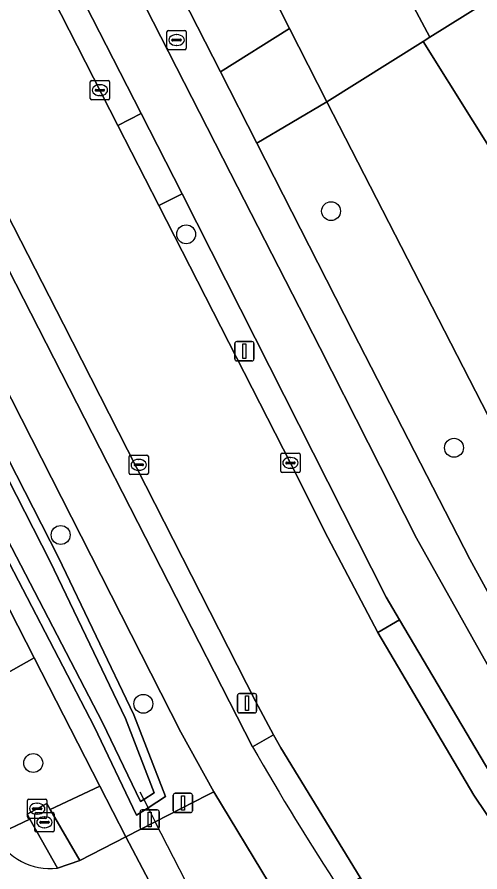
# Model space of a CAD drawing. Extents: x 158835 to 160077, y 386387 to 387778.
# Drawn here: x 159821.14 to 159845.09, y 387302.26 to 387346.51 of the extents above; entities that cross this region are included whole.
import ezdxf

# ---------------------------------------------------------------- set-up
doc = ezdxf.new("R2010")
doc.units = 0
for name, color, linetype in [('IMGEO_Afsluitpaal', 7, 'Continuous'), ('IMGEO_Berm_groen', 7, 'Continuous'), ('IMGEO_Boom', 7, 'Continuous'), ('IMGEO_Brandkraan', 7, 'Continuous'), ('IMGEO_Duiker', 7, 'Continuous'), ('IMGEO_Fietspad_open', 7, 'Continuous'), ('IMGEO_Groenvoorziening', 7, 'Continuous'), ('IMGEO_Hek', 7, 'Continuous'), ('IMGEO_Kolk', 7, 'Continuous'), ('IMGEO_Lichtmast', 7, 'Continuous'), ('IMGEO_Oever', 7, 'Continuous'), ('IMGEO_Rijbaan_lokaal_open', 7, 'Continuous'), ('IMGEO_Rioolput', 7, 'Continuous'), ('IMGEO_Verkeerseiland_open', 7, 'Continuous'), ('IMGEO_Voetpad_gesloten', 7, 'Continuous'), ('IMGEO_Voetpad_open', 7, 'Continuous'), ('IMGEO_Waterloop', 7, 'Continuous')]:
    doc.layers.add(name, color=color, linetype=linetype)

msp = doc.modelspace()

# ---------------------------------------------------------------- linework, layer by layer
at = {"layer": 'IMGEO_Afsluitpaal'}
for p, q in [((159829.223, 387305.429), (159829.223, 387306.229)), ((159829.223, 387306.229), (159829.223, 387305.429)), ((159829.323, 387306.329), (159830.113, 387306.329)), ((159830.113, 387306.329), (159829.323, 387306.329)), ((159830.213, 387306.229), (159830.213, 387305.429)), ((159830.213, 387305.429), (159830.213, 387306.229)), ((159827.503, 387304.571), (159827.503, 387305.371)), ((159827.503, 387305.371), (159827.503, 387304.571)), ((159827.603, 387305.471), (159828.393, 387305.471)), ((159828.393, 387305.471), (159827.603, 387305.471)), ((159828.493, 387305.371), (159828.493, 387304.571)), ((159828.493, 387304.571), (159828.493, 387305.371)), ((159830.113, 387305.329), (159829.323, 387305.329)), ((159829.323, 387305.329), (159830.113, 387305.329)), ((159828.393, 387304.471), (159827.603, 387304.471)), ((159827.603, 387304.471), (159828.393, 387304.471))]:
    msp.add_line(p, q, dxfattribs=at)
for points in [[(159829.643, 387306.204), (159829.793, 387306.204), (159829.793, 387305.454), (159829.643, 387305.454), (159829.643, 387306.204)], [(159827.923, 387305.346), (159828.073, 387305.346), (159828.073, 387304.596), (159827.923, 387304.596), (159827.923, 387305.346)]]:
    msp.add_lwpolyline(points, dxfattribs=at)
for centre, start, end in [((159829.323, 387306.229), 90, 180), ((159829.323, 387306.229), 90, 180), ((159830.113, 387306.229), 0, 90), ((159830.113, 387306.229), 360, 90), ((159827.603, 387305.371), 90, 180), ((159827.603, 387305.371), 90, 180), ((159828.393, 387305.371), 0, 90), ((159828.393, 387305.371), 360, 90), ((159829.323, 387305.429), 180, 270), ((159829.323, 387305.429), 180, 270), ((159830.113, 387305.429), 270, 0), ((159830.113, 387305.429), 270, 0), ((159827.603, 387304.571), 180, 270), ((159827.603, 387304.571), 180, 270), ((159828.393, 387304.571), 270, 0), ((159828.393, 387304.571), 270, 0)]:
    msp.add_arc(centre, 0.1, start, end, dxfattribs=at)
at = {"layer": 'IMGEO_Berm_groen'}
msp.add_lwpolyline([(159797.832, 387371.833), (159797.555, 387372.375), (159794.835, 387370.985), (159792.963, 387370.028), (159793.244, 387369.48), (159806.44, 387343.733), (159808.093, 387340.508), (159813.455, 387330.046), (159818.204, 387320.778), (159822.017, 387313.34), (159825.42, 387306.7), (159826.764, 387304.077), (159828.283, 387304.857), (159830.98, 387306.241), (159831.328, 387306.411), (159829.61, 387309.487), (159818.777, 387330.765), (159811.761, 387344.505)], close=True, dxfattribs=at)
msp.add_lwpolyline([(159797.531, 387368.984), (159823.284, 387318.54), (159827.184, 387310.388), (159828.821, 387306.159), (159827.912, 387305.579), (159827.322, 387305.202), (159825.132, 387309.781), (159810.341, 387338.219), (159795.146, 387367.863)], dxfattribs=at)
at = {"layer": 'IMGEO_Boom'}
for centre in [(159837.387, 387336.463), (159829.887, 387335.262), (159843.752, 387324.215), (159823.391, 387319.699), (159827.67, 387310.962), (159821.972, 387307.896)]:
    msp.add_circle(centre, 0.489, dxfattribs=at)
at = {"layer": 'IMGEO_Brandkraan'}
for p, q in [((159828.891, 387344.891), (159828.891, 387345.743)), ((159828.966, 387345.817), (159829.818, 387345.817)), ((159829.892, 387345.743), (159829.892, 387344.891)), ((159829.15, 387345.311), (159829.15, 387345.323)), ((159829.588, 387345.274), (159829.19, 387345.274)), ((159829.193, 387345.36), (159829.591, 387345.36)), ((159829.379, 387345.597), (159829.404, 387345.597)), ((159829.634, 387345.323), (159829.634, 387345.311)), ((159829.818, 387344.817), (159828.966, 387344.817)), ((159829.402, 387345.037), (159829.377, 387345.037)), ((159821.675, 387305.107), (159821.675, 387305.959)), ((159821.75, 387306.033), (159822.602, 387306.033)), ((159822.163, 387305.813), (159822.188, 387305.813)), ((159822.676, 387305.959), (159822.676, 387305.107)), ((159821.934, 387305.527), (159821.934, 387305.539)), ((159822.372, 387305.49), (159821.974, 387305.49)), ((159821.977, 387305.576), (159822.375, 387305.576)), ((159822.418, 387305.539), (159822.418, 387305.527)), ((159822.602, 387305.033), (159821.75, 387305.033)), ((159822.186, 387305.253), (159822.161, 387305.253))]:
    msp.add_line(p, q, dxfattribs=at)
for points in [[(159828.891, 387344.891), (159828.891, 387345.743)], [(159828.966, 387345.817), (159829.818, 387345.817)], [(159829.892, 387345.743), (159829.892, 387344.891)], [(159829.818, 387344.817), (159828.966, 387344.817)], [(159821.675, 387305.107), (159821.675, 387305.959)], [(159821.75, 387306.033), (159822.602, 387306.033)], [(159822.676, 387305.959), (159822.676, 387305.107)], [(159822.602, 387305.033), (159821.75, 387305.033)]]:
    msp.add_lwpolyline(points, dxfattribs=at)
for centre, radius, start, end in [((159828.968, 387345.741), 0.0765, 91.552, 178.448), ((159828.968, 387345.741), 0.0765, 91.552, 178.448), ((159829.816, 387345.741), 0.0765, 1.552, 88.448), ((159829.816, 387345.741), 0.0765, 1.552, 88.448), ((159829.19, 387345.32), 0.0403, 85.8775, 175.7526), ((159829.187, 387345.31), 0.0366, 178.938, 274.7102), ((159829.591, 387345.317), 0.043, 264.8664, 352.4533), ((159829.595, 387345.322), 0.0386, 1.7309, 96.639), ((159828.968, 387344.893), 0.0765, 181.552, 268.448), ((159828.968, 387344.893), 0.0765, 181.552, 268.448), ((159829.816, 387344.893), 0.0765, 271.552, 358.448), ((159829.816, 387344.893), 0.0765, 271.552, 358.448), ((159821.752, 387305.957), 0.0765, 91.552, 178.448), ((159821.752, 387305.957), 0.0765, 91.552, 178.448), ((159822.6, 387305.957), 0.0765, 1.552, 88.448), ((159822.6, 387305.957), 0.0765, 1.552, 88.448), ((159821.974, 387305.536), 0.0403, 85.8775, 175.7526), ((159821.971, 387305.526), 0.0366, 178.938, 274.7102), ((159822.375, 387305.533), 0.043, 264.8664, 352.4533), ((159822.379, 387305.538), 0.0386, 1.7309, 96.639), ((159821.752, 387305.109), 0.0765, 181.552, 268.448), ((159821.752, 387305.109), 0.0765, 181.552, 268.448), ((159822.6, 387305.109), 0.0765, 271.552, 358.448), ((159822.6, 387305.109), 0.0765, 271.552, 358.448)]:
    msp.add_arc(centre, radius, start, end, dxfattribs=at)
for centre, major_axis, ratio, start_param, end_param in [((159829.378, 387345.317), (-0.387, 0.002), 0.722429, 4.712389, 7.853982), ((159829.403, 387345.317), (-0.39, 0.002), 0.717154, 1.570796, 4.712389), ((159822.162, 387305.533), (-0.387, 0.002), 0.722429, 4.712389, 7.853982), ((159822.187, 387305.533), (-0.39, 0.002), 0.717154, 1.570796, 4.712389)]:
    msp.add_ellipse(centre, major_axis=major_axis, ratio=ratio, start_param=start_param, end_param=end_param, dxfattribs=at)
at = {"layer": 'IMGEO_Duiker'}
for points in [[(159827.484, 387306.41), (159827.912, 387305.579), (159828.283, 387304.857)], [(159831.823, 387297.975), (159831.332, 387298.929), (159830.824, 387299.916), (159828.283, 387304.857)]]:
    msp.add_lwpolyline(points, dxfattribs=at)
at = {"layer": 'IMGEO_Fietspad_open'}
for points in [[(159833.322, 387308.736), (159743.948, 387483.569)], [(159908.855, 387243.859), (159904.407, 387247.493), (159901.963, 387250), (159886.918, 387265.432), (159859.238, 387294.014), (159852.761, 387301.888), (159846.894, 387310.468), (159841.816, 387319.539), (159836.803, 387329.409), (159832.191, 387338.423), (159795.722, 387409.755), (159793.998, 387413.217), (159791.457, 387411.953), (159827.565, 387341.517), (159829.687, 387337.366), (159840.239, 387316.486), (159840.932, 387315.313), (159845.882, 387306.94), (159847.716, 387304.224)], [(159797.832, 387371.833), (159811.761, 387344.505), (159818.777, 387330.765), (159829.61, 387309.487), (159831.328, 387306.411), (159834.201, 387301.644), (159836.714, 387297.86), (159840.701, 387292.513), (159842.172, 387290.611), (159847.839, 387284.056), (159859.746, 387271.683), (159861.706, 387273.595), (159860.789, 387274.618), (159860.384, 387274.777), (159851.007, 387284.447)]]:
    msp.add_lwpolyline(points, dxfattribs=at)
msp.add_arc((159957.817, 387379.928), 143.413, 209.76294, 213.25173, dxfattribs=at)
at = {"layer": 'IMGEO_Groenvoorziening'}
for points in [[(159856.664, 387394.982), (159857.635, 387395.619), (159852.357, 387404.026), (159851.488, 387403.469), (159851.044, 387403.19), (159832.453, 387391.512), (159828.772, 387389.199), (159817.115, 387407.892), (159838.805, 387421.477), (159833.731, 387429.389), (159829.643, 387426.789), (159829.381, 387426.985), (159821.465, 387422.094), (159816.733, 387419.238), (159806.551, 387412.849), (159842.504, 387345.46), (159856.348, 387354.103), (159863.218, 387358.393), (159880.027, 387368.887), (159887.482, 387373.542), (159887.37, 387373.861)], [(159847.301, 387337.033), (159842.155, 387345.242), (159837.162, 387342.125), (159850.014, 387317.133), (159850.177, 387317.375), (159850.274, 387317.533), (159850.329, 387317.622), (159850.467, 387317.9)], [(159823.219, 387302.459), (159821.795, 387304.985), (159820.039, 387304.154)]]:
    msp.add_lwpolyline(points, dxfattribs=at)
for points in [[(159806.551, 387412.849), (159803.908, 387411.191), (159801.689, 387414.776), (159800.658, 387416.802), (159799.494, 387416.197), (159800.229, 387414.751), (159835.234, 387345.917), (159837.162, 387342.125), (159842.155, 387345.242), (159842.504, 387345.46)], [(159800.229, 387414.751), (159796.356, 387412.739), (159797.539, 387410.433), (159831.661, 387343.665), (159835.234, 387345.917)], [(159837.162, 387342.125), (159833.545, 387339.977), (159838.522, 387330.239), (159844.574, 387318.44), (159846.484, 387314.946), (159847.299, 387315.446), (159849.683, 387316.911), (159849.825, 387317.006), (159850.014, 387317.133)], [(159818.204, 387320.778), (159813.051, 387318.143), (159816.89, 387310.455), (159822.017, 387313.34)], [(159822.017, 387313.34), (159816.89, 387310.455), (159817.903, 387308.426), (159820.039, 387304.154), (159821.795, 387304.985), (159821.649, 387305.244), (159822.67, 387305.804), (159822.855, 387305.487), (159825.42, 387306.7)], [(159824.39, 387302.859), (159826.764, 387304.077), (159825.42, 387306.7), (159822.855, 387305.487)]]:
    msp.add_lwpolyline(points, close=True, dxfattribs=at)
msp.add_arc((159822.813, 387305.528), 3.095, 206.344, 277.5391, dxfattribs=at)
at = {"layer": 'IMGEO_Hek'}
for points in [[(159799.494, 387416.197), (159800.229, 387414.751), (159835.234, 387345.917)], [(159856.348, 387354.103), (159842.155, 387345.242)], [(159835.234, 387345.917), (159837.162, 387342.125)], [(159842.155, 387345.242), (159837.162, 387342.125)], [(159837.162, 387342.125), (159850.014, 387317.133)], [(159818.204, 387320.778), (159822.017, 387313.34)], [(159822.017, 387313.34), (159825.42, 387306.7)], [(159825.42, 387306.7), (159826.764, 387304.077)], [(159826.764, 387304.077), (159829.346, 387299.159)]]:
    msp.add_lwpolyline(points, dxfattribs=at)
at = {"layer": 'IMGEO_Kolk'}
for p, q in [((159824.922, 387342.296), (159824.922, 387343.148)), ((159824.997, 387343.222), (159825.849, 387343.222)), ((159825.41, 387343.002), (159825.435, 387343.002)), ((159825.923, 387343.148), (159825.923, 387342.296)), ((159825.181, 387342.716), (159825.181, 387342.728)), ((159825.619, 387342.679), (159825.221, 387342.679)), ((159825.224, 387342.765), (159825.622, 387342.765)), ((159825.665, 387342.728), (159825.665, 387342.716)), ((159825.849, 387342.222), (159824.997, 387342.222)), ((159825.433, 387342.442), (159825.408, 387342.442)), ((159834.859, 387323.932), (159835.711, 387323.932)), ((159826.932, 387322.905), (159826.932, 387323.757)), ((159827.007, 387323.831), (159827.859, 387323.831)), ((159827.42, 387323.611), (159827.445, 387323.611)), ((159827.933, 387323.757), (159827.933, 387322.905)), ((159834.784, 387323.006), (159834.784, 387323.858)), ((159835.272, 387323.712), (159835.297, 387323.712)), ((159835.785, 387323.858), (159835.785, 387323.006)), ((159827.191, 387323.325), (159827.191, 387323.337)), ((159827.629, 387323.288), (159827.231, 387323.288)), ((159827.234, 387323.374), (159827.632, 387323.374)), ((159827.443, 387323.051), (159827.418, 387323.051)), ((159827.675, 387323.337), (159827.675, 387323.325)), ((159835.043, 387323.426), (159835.043, 387323.438)), ((159835.481, 387323.389), (159835.083, 387323.389)), ((159835.086, 387323.475), (159835.484, 387323.475)), ((159835.295, 387323.152), (159835.27, 387323.152)), ((159835.527, 387323.438), (159835.527, 387323.426)), ((159827.859, 387322.831), (159827.007, 387322.831)), ((159835.711, 387322.932), (159834.859, 387322.932))]:
    msp.add_line(p, q, dxfattribs=at)
for points in [[(159824.922, 387342.296), (159824.922, 387343.148)], [(159824.997, 387343.222), (159825.849, 387343.222)], [(159825.923, 387343.148), (159825.923, 387342.296)], [(159825.849, 387342.222), (159824.997, 387342.222)], [(159834.859, 387323.932), (159835.711, 387323.932)], [(159826.932, 387322.905), (159826.932, 387323.757)], [(159827.007, 387323.831), (159827.859, 387323.831)], [(159827.933, 387323.757), (159827.933, 387322.905)], [(159834.784, 387323.006), (159834.784, 387323.858)], [(159835.785, 387323.858), (159835.785, 387323.006)], [(159827.859, 387322.831), (159827.007, 387322.831)], [(159835.711, 387322.932), (159834.859, 387322.932)]]:
    msp.add_lwpolyline(points, dxfattribs=at)
for centre, radius, start, end in [((159824.999, 387343.146), 0.0765, 91.552, 178.448), ((159824.999, 387343.146), 0.0765, 91.552, 178.448), ((159825.847, 387343.146), 0.0765, 1.552, 88.448), ((159825.847, 387343.146), 0.0765, 1.552, 88.448), ((159825.221, 387342.725), 0.0403, 85.8775, 175.7526), ((159825.218, 387342.715), 0.0366, 178.938, 274.7102), ((159825.622, 387342.722), 0.043, 264.8664, 352.4533), ((159825.626, 387342.727), 0.0386, 1.7309, 96.639), ((159824.999, 387342.298), 0.0765, 181.552, 268.448), ((159824.999, 387342.298), 0.0765, 181.552, 268.448), ((159825.847, 387342.298), 0.0765, 271.552, 358.448), ((159825.847, 387342.298), 0.0765, 271.552, 358.448), ((159834.861, 387323.856), 0.0765, 91.552, 178.448), ((159834.861, 387323.856), 0.0765, 91.552, 178.448), ((159835.709, 387323.856), 0.0765, 1.552, 88.448), ((159835.709, 387323.856), 0.0765, 1.552, 88.448), ((159827.009, 387323.755), 0.0765, 91.552, 178.448), ((159827.009, 387323.755), 0.0765, 91.552, 178.448), ((159827.857, 387323.755), 0.0765, 1.552, 88.448), ((159827.857, 387323.755), 0.0765, 1.552, 88.448), ((159827.231, 387323.334), 0.0403, 85.8775, 175.7526), ((159827.228, 387323.324), 0.0366, 178.938, 274.7102), ((159827.632, 387323.331), 0.043, 264.8664, 352.4533), ((159827.636, 387323.336), 0.0386, 1.7309, 96.639), ((159835.083, 387323.435), 0.0403, 85.8775, 175.7526), ((159835.08, 387323.425), 0.0366, 178.938, 274.7102), ((159835.484, 387323.432), 0.043, 264.8664, 352.4533), ((159835.488, 387323.437), 0.0386, 1.7309, 96.639), ((159827.009, 387322.907), 0.0765, 181.552, 268.448), ((159827.009, 387322.907), 0.0765, 181.552, 268.448), ((159827.857, 387322.907), 0.0765, 271.552, 358.448), ((159827.857, 387322.907), 0.0765, 271.552, 358.448), ((159834.861, 387323.008), 0.0765, 181.552, 268.448), ((159834.861, 387323.008), 0.0765, 181.552, 268.448), ((159835.709, 387323.008), 0.0765, 271.552, 358.448), ((159835.709, 387323.008), 0.0765, 271.552, 358.448)]:
    msp.add_arc(centre, radius, start, end, dxfattribs=at)
for centre, major_axis, ratio, start_param, end_param in [((159825.409, 387342.722), (-0.387, 0.002), 0.722429, 4.712389, 7.853982), ((159825.434, 387342.722), (-0.39, 0.002), 0.717154, 1.570796, 4.712389), ((159827.419, 387323.331), (-0.387, 0.002), 0.722429, 4.712389, 7.853982), ((159827.444, 387323.331), (-0.39, 0.002), 0.717154, 1.570796, 4.712389), ((159835.271, 387323.432), (-0.387, 0.002), 0.722429, 4.712389, 7.853982), ((159835.296, 387323.432), (-0.39, 0.002), 0.717154, 1.570796, 4.712389)]:
    msp.add_ellipse(centre, major_axis=major_axis, ratio=ratio, start_param=start_param, end_param=end_param, dxfattribs=at)
at = {"layer": 'IMGEO_Lichtmast'}
for p, q in [((159832.505, 387329.712), (159833.295, 387329.712)), ((159833.295, 387329.712), (159832.505, 387329.712)), ((159832.405, 387328.812), (159832.405, 387329.612)), ((159832.405, 387329.612), (159832.405, 387328.812)), ((159833.395, 387329.612), (159833.395, 387328.812)), ((159833.395, 387328.812), (159833.395, 387329.612)), ((159833.295, 387328.712), (159832.505, 387328.712)), ((159832.505, 387328.712), (159833.295, 387328.712)), ((159832.543, 387310.592), (159832.543, 387311.392)), ((159832.543, 387311.392), (159832.543, 387310.592)), ((159832.643, 387311.492), (159833.433, 387311.492)), ((159833.433, 387311.492), (159832.643, 387311.492)), ((159833.533, 387311.392), (159833.533, 387310.592)), ((159833.533, 387310.592), (159833.533, 387311.392)), ((159833.433, 387310.492), (159832.643, 387310.492)), ((159832.643, 387310.492), (159833.433, 387310.492))]:
    msp.add_line(p, q, dxfattribs=at)
for points in [[(159832.825, 387329.587), (159832.975, 387329.587), (159832.975, 387328.837), (159832.825, 387328.837), (159832.825, 387329.587)], [(159832.963, 387311.367), (159833.113, 387311.367), (159833.113, 387310.617), (159832.963, 387310.617), (159832.963, 387311.367)]]:
    msp.add_lwpolyline(points, dxfattribs=at)
for centre, start, end in [((159832.505, 387329.612), 90, 180), ((159832.505, 387329.612), 90, 180), ((159833.295, 387329.612), 0, 90), ((159833.295, 387329.612), 360, 90), ((159832.505, 387328.812), 180, 270), ((159832.505, 387328.812), 180, 270), ((159833.295, 387328.812), 270, 0), ((159833.295, 387328.812), 270, 0), ((159832.643, 387311.392), 90, 180), ((159832.643, 387311.392), 90, 180), ((159833.433, 387311.392), 0, 90), ((159833.433, 387311.392), 360, 90), ((159832.643, 387310.592), 180, 270), ((159832.643, 387310.592), 180, 270), ((159833.433, 387310.592), 270, 0), ((159833.433, 387310.592), 270, 0)]:
    msp.add_arc(centre, 0.1, start, end, dxfattribs=at)
at = {"layer": 'IMGEO_Oever'}
for points in [[(159795.146, 387367.863), (159810.341, 387338.219), (159825.132, 387309.781), (159827.322, 387305.202), (159827.912, 387305.579), (159828.821, 387306.159), (159827.184, 387310.388), (159823.284, 387318.54), (159797.531, 387368.984)], [(159797.114, 387368.746), (159822.854, 387318.327), (159826.743, 387310.198), (159828.232, 387306.352), (159827.693, 387306.004), (159827.521, 387305.898), (159825.561, 387309.995), (159810.767, 387338.439), (159809.344, 387341.214), (159795.59, 387368.047)]]:
    msp.add_lwpolyline(points, dxfattribs=at)
at = {"layer": 'IMGEO_Rijbaan_lokaal_open'}
for points in [[(159920.176, 387225.355), (159918.153, 387227.355), (159915.949, 387229.759), (159915.257, 387230.465), (159912.309, 387233.475), (159911.546, 387234.299), (159896.236, 387250), (159889.312, 387257.113), (159884.675, 387261.875), (159884.042, 387262.563), (159870.421, 387276.63), (159856.819, 387290.743), (159852.494, 387295.674), (159847.02, 387302.979), (159846.63, 387303.491), (159844.774, 387306.24), (159839.804, 387314.646), (159837.214, 387319.565), (159835.311, 387323.378), (159828.476, 387336.747), (159826.354, 387340.898), (159797.363, 387397.651), (159790.317, 387411.386), (159788.13, 387415.65)], [(159802.035, 387373.044), (159809.154, 387358.698), (159823.539, 387330.612), (159833.48, 387311.098), (159834.401, 387309.349), (159834.782, 387308.68), (159838.896, 387301.979), (159839.501, 387300.995), (159842.487, 387296.743), (159850.413, 387286.923), (159861.655, 387275.308), (159868.042, 387268.71), (159868.58, 387268.154), (159881.721, 387254.71), (159892.287, 387243.779), (159898.286, 387237.559)], [(159834.782, 387308.68), (159834.401, 387309.349), (159833.322, 387308.736)], [(159837.885, 387301.292), (159838.896, 387301.979), (159834.782, 387308.68)], [(159777.975, 387272.891), (159807.063, 387287.747), (159812.422, 387290.491), (159829.346, 387299.159), (159826.764, 387304.077)], [(159826.764, 387304.077), (159824.39, 387302.859), (159823.219, 387302.459)]]:
    msp.add_lwpolyline(points, dxfattribs=at)
for points in [[(159840.932, 387315.313), (159839.804, 387314.646), (159844.774, 387306.24), (159846.63, 387303.491), (159847.716, 387304.224), (159845.882, 387306.94)], [(159831.328, 387306.411), (159830.98, 387306.241), (159828.283, 387304.857), (159826.764, 387304.077), (159829.346, 387299.159), (159830.824, 387299.916), (159833.901, 387301.492), (159834.201, 387301.644)]]:
    msp.add_lwpolyline(points, close=True, dxfattribs=at)
for centre, radius, start, end in [((159957.817, 387379.928), 143.413, 209.76294, 213.25173), ((159822.813, 387305.528), 3.095, 206.344, 277.5391)]:
    msp.add_arc(centre, radius, start, end, dxfattribs=at)
at = {"layer": 'IMGEO_Rioolput'}
for p, q in [((159822.051, 387304.403), (159822.051, 387305.255)), ((159822.126, 387305.329), (159822.978, 387305.329)), ((159822.539, 387305.109), (159822.564, 387305.109)), ((159823.052, 387305.255), (159823.052, 387304.403)), ((159822.31, 387304.823), (159822.31, 387304.835)), ((159822.748, 387304.786), (159822.35, 387304.786)), ((159822.353, 387304.872), (159822.751, 387304.872)), ((159822.562, 387304.549), (159822.537, 387304.549)), ((159822.794, 387304.835), (159822.794, 387304.823)), ((159822.978, 387304.329), (159822.126, 387304.329))]:
    msp.add_line(p, q, dxfattribs=at)
for points in [[(159822.051, 387304.403), (159822.051, 387305.255)], [(159822.126, 387305.329), (159822.978, 387305.329)], [(159823.052, 387305.255), (159823.052, 387304.403)], [(159822.978, 387304.329), (159822.126, 387304.329)]]:
    msp.add_lwpolyline(points, dxfattribs=at)
for centre, radius, start, end in [((159822.128, 387305.253), 0.0765, 91.552, 178.448), ((159822.128, 387305.253), 0.0765, 91.552, 178.448), ((159822.976, 387305.253), 0.0765, 1.552, 88.448), ((159822.976, 387305.253), 0.0765, 1.552, 88.448), ((159822.35, 387304.832), 0.0403, 85.8775, 175.7526), ((159822.347, 387304.822), 0.0366, 178.938, 274.7102), ((159822.751, 387304.829), 0.043, 264.8664, 352.4533), ((159822.755, 387304.834), 0.0386, 1.7309, 96.639), ((159822.128, 387304.405), 0.0765, 181.552, 268.448), ((159822.128, 387304.405), 0.0765, 181.552, 268.448), ((159822.976, 387304.405), 0.0765, 271.552, 358.448), ((159822.976, 387304.405), 0.0765, 271.552, 358.448)]:
    msp.add_arc(centre, radius, start, end, dxfattribs=at)
for centre, major_axis, ratio, start_param, end_param in [((159822.538, 387304.829), (-0.387, 0.002), 0.722429, 4.712389, 7.853982), ((159822.563, 387304.829), (-0.39, 0.002), 0.717154, 1.570796, 4.712389)]:
    msp.add_ellipse(centre, major_axis=major_axis, ratio=ratio, start_param=start_param, end_param=end_param, dxfattribs=at)
at = {"layer": 'IMGEO_Verkeerseiland_open'}
for points in [[(159776.366, 387423.23), (159772.565, 387430.656), (159762.733, 387449.881), (159753.839, 387467.306), (159746.825, 387480.834), (159745.658, 387483.102), (159745.117, 387484.159), (159735.388, 387503.165), (159734.1, 387505.724), (159722.909, 387527.68), (159721.707, 387527.076), (159743.948, 387483.569), (159833.322, 387308.736), (159834.401, 387309.349), (159833.48, 387311.098), (159823.539, 387330.612), (159809.154, 387358.698), (159802.035, 387373.044), (159801.773, 387373.56), (159800.865, 387373.096), (159797.971, 387378.757), (159798.879, 387379.221), (159790.867, 387394.858), (159781.525, 387413.188)], [(159826.354, 387340.898), (159827.565, 387341.517), (159791.457, 387411.953), (159790.317, 387411.386), (159797.363, 387397.651)], [(159827.565, 387341.517), (159826.354, 387340.898), (159828.476, 387336.747), (159829.687, 387337.366)], [(159828.476, 387336.747), (159835.311, 387323.378), (159837.214, 387319.565), (159839.804, 387314.646), (159840.932, 387315.313), (159840.239, 387316.486), (159829.687, 387337.366)]]:
    msp.add_lwpolyline(points, close=True, dxfattribs=at)
at = {"layer": 'IMGEO_Voetpad_gesloten'}
msp.add_lwpolyline([(159856.348, 387354.103), (159842.504, 387345.46), (159842.155, 387345.242), (159847.301, 387337.033)], dxfattribs=at)
at = {"layer": 'IMGEO_Voetpad_open'}
for points in [[(159851.682, 387306.669), (159850.95, 387307.741), (159850.512, 387308.381), (159849.342, 387310.179), (159847.932, 387312.452), (159846.484, 387314.946), (159844.574, 387318.44), (159838.522, 387330.239), (159833.545, 387339.977), (159831.661, 387343.665), (159797.539, 387410.433)], [(159795.722, 387409.755), (159832.191, 387338.423), (159836.803, 387329.409), (159841.816, 387319.539), (159846.894, 387310.468), (159852.761, 387301.888), (159859.238, 387294.014), (159886.918, 387265.432), (159901.963, 387250), (159904.407, 387247.493), (159908.855, 387243.859), (159918.607, 387236.565)]]:
    msp.add_lwpolyline(points, dxfattribs=at)
for points in [[(159835.234, 387345.917), (159831.661, 387343.665), (159833.545, 387339.977), (159837.162, 387342.125)], [(159822.67, 387305.804), (159821.649, 387305.244), (159821.795, 387304.985), (159823.219, 387302.459), (159824.39, 387302.859), (159822.855, 387305.487)]]:
    msp.add_lwpolyline(points, close=True, dxfattribs=at)
at = {"layer": 'IMGEO_Waterloop'}
msp.add_lwpolyline([(159795.59, 387368.047), (159809.344, 387341.214), (159810.767, 387338.439), (159825.561, 387309.995), (159827.521, 387305.898), (159827.693, 387306.004), (159828.232, 387306.352), (159826.743, 387310.198), (159822.854, 387318.327), (159797.114, 387368.746)], dxfattribs=at)

doc.saveas('drawing.dxf')
